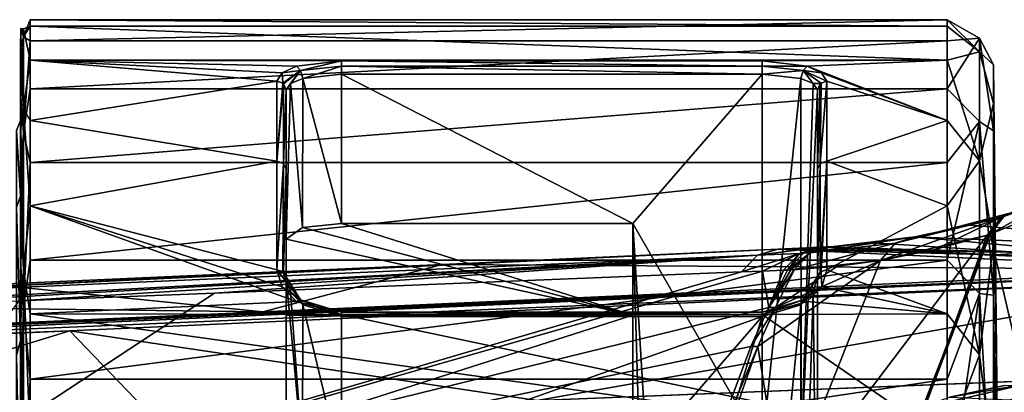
# Model space of a CAD drawing. Header units: metres. Extents: x -150 to 307, y -550 to 84.
# Tile 423 of 656: x 128 to 150, y 15 to 23. Entities that reach past the tile are written whole.
import ezdxf

# ---------------------------------------------------------------- set-up
doc = ezdxf.new("R2010")
doc.units = ezdxf.units.M
doc.layers.add('solid_26006363', color=7, linetype='CONTINUOUS')

msp = doc.modelspace()

# ---------------------------------------------------------------- linework, layer by layer
at = {"layer": 'solid_26006363'}
for points in [[(128.566528, 22.607363, 3.91904), (128.704758, 22.523472, 4.657594), (128.704758, 22.979156, 0.978979)], [(128.566528, 22.607363, 3.91904), (128.704758, 22.979156, 0.978979), (128.704758, 22.837996, -2.725064)], [(128.566528, 22.782921, -2.718506), (128.704758, 22.837996, -2.725064), (128.704758, 22.103659, -6.358322)], [(128.566528, 22.782921, -2.718506), (128.566528, 22.607363, 3.91904), (128.704758, 22.837996, -2.725064)], [(128.704758, 22.979156, 0.978979), (148.557724, 22.979156, 0.978968), (148.557724, 22.837994, -2.725077)], [(128.704758, 22.837996, -2.725064), (128.704758, 22.979156, 0.978979), (148.557724, 22.837994, -2.725077)], [(128.704758, 22.523472, 4.657594), (148.557724, 22.523474, 4.657584), (148.557724, 22.979156, 0.978968)], [(128.704758, 22.979156, 0.978979), (128.704758, 22.523472, 4.657594), (148.557724, 22.979156, 0.978968)], [(128.704758, 22.837996, -2.725064), (148.557724, 22.837994, -2.725077), (148.557724, 22.103653, -6.358343)], [(128.704758, 22.103659, -6.358322), (128.704758, 22.837996, -2.725064), (148.557724, 22.103653, -6.358343)], [(149.257004, 22.283543, -4.405468), (148.557724, 22.837994, -2.725077), (148.557724, 22.979156, 0.978968)], [(149.257004, 22.576294, 2.505072), (148.557724, 22.979156, 0.978968), (148.557724, 22.523474, 4.657584)], [(149.257004, 22.576294, 2.505072), (149.257004, 22.283543, -4.405468), (148.557724, 22.979156, 0.978968)], [(149.257004, 22.283543, -4.405468), (148.557724, 22.103653, -6.358343), (148.557724, 22.837994, -2.725077)], [(128.504959, 22.788239, 0.97085), (128.504959, 22.648251, -2.70242), (128.5, 22.354782, 3.22442)], [(128.504959, 22.33634, 4.618901), (128.504959, 22.788239, 0.97085), (128.5, 22.354782, 3.22442)], [(128.504959, 22.648251, -2.70242), (128.5, 22.266926, -3.784108), (128.5, 22.354782, 3.22442)], [(128.504959, 22.648251, -2.70242), (128.504959, 21.920015, -6.305491), (128.5, 22.266926, -3.784108)], [(128.566528, 22.782921, -2.718506), (128.504959, 22.648251, -2.70242), (128.504959, 22.788239, 0.97085)], [(128.566528, 22.607363, 3.91904), (128.504959, 22.788239, 0.97085), (128.504959, 22.33634, 4.618901)], [(128.566528, 22.782921, -2.718506), (128.504959, 22.788239, 0.97085), (128.566528, 22.607363, 3.91904)], [(128.566528, 21.050516, -9.12839), (128.504959, 22.648251, -2.70242), (128.566528, 22.782921, -2.718506)], [(128.566528, 21.050516, -9.12839), (128.504959, 21.920015, -6.305491), (128.504959, 22.648251, -2.70242)], [(128.566528, 22.607363, 3.91904), (128.504959, 22.33634, 4.618901), (128.504959, 21.304293, 8.146987)], [(128.566528, 22.607363, 3.91904), (128.504959, 21.304293, 8.146987), (128.566528, 20.538548, 10.228386)], [(128.566528, 21.050516, -9.12839), (128.566528, 22.782921, -2.718506), (128.704758, 22.103659, -6.358322)], [(128.566528, 22.607363, 3.91904), (128.566528, 20.538548, 10.228386), (128.704758, 22.523472, 4.657594)], [(128.566528, 20.538548, 10.228386), (128.704758, 21.48278, 8.215238), (128.704758, 22.523472, 4.657594)], [(128.704758, 21.48278, 8.215238), (148.557724, 21.482782, 8.215234), (148.557724, 22.523474, 4.657584)], [(128.704758, 22.523472, 4.657594), (128.704758, 21.48278, 8.215238), (148.557724, 22.523474, 4.657584)], [(149.257004, 22.576294, 2.505072), (148.557724, 22.523474, 4.657584), (148.557724, 21.482782, 8.215234)], [(149.257004, 20.775726, 9.183335), (149.257004, 22.576294, 2.505072), (148.557724, 21.482782, 8.215234)], [(149.257004, 22.576294, 2.505072), (149.55748, 20.568838, 7.867001), (149.55748, 22.001917, 0.940057)], [(149.257004, 20.775726, 9.183335), (149.55748, 20.568838, 7.867001), (149.257004, 22.576294, 2.505072)], [(149.257004, 22.576294, 2.505072), (149.55748, 22.001917, 0.940057), (149.257004, 22.283543, -4.405468)], [(128.5, 22.354782, 3.22442), (128.5, 20.7929, 2.941945), (128.5, 19.16011, 8.595897)], [(128.5, 20.288994, 9.923932), (128.5, 22.354782, 3.22442), (128.5, 19.16011, 8.595897)], [(128.5, 22.354782, 3.22442), (128.5, 22.266926, -3.784108), (128.5, 20.7929, 2.941945)], [(128.504959, 22.33634, 4.618901), (128.5, 22.354782, 3.22442), (128.5, 20.288994, 9.923932)], [(128.504959, 21.304293, 8.146987), (128.504959, 22.33634, 4.618901), (128.5, 20.288994, 9.923932)], [(128.5, 22.266926, -3.784108), (128.5, 20.792707, -2.943307), (128.5, 20.7929, 2.941945)], [(128.5, 22.266926, -3.784108), (128.5, 19.159746, -8.596708), (128.5, 20.792707, -2.943307)], [(128.5, 22.266926, -3.784108), (128.5, 20.034126, -10.428995), (128.5, 19.159746, -8.596708)], [(128.504959, 20.622446, -9.744794), (128.5, 20.034126, -10.428995), (128.5, 22.266926, -3.784108)], [(128.504959, 21.920015, -6.305491), (128.504959, 20.622446, -9.744794), (128.5, 22.266926, -3.784108)], [(149.257004, 22.283543, -4.405468), (149.257004, 19.924618, -10.907522), (148.557724, 22.103653, -6.358343)], [(149.257004, 22.283543, -4.405468), (149.55748, 22.001917, 0.940057), (149.557495, 21.164162, -6.086)], [(149.257004, 22.283543, -4.405468), (149.557495, 21.164162, -6.086), (149.257004, 19.924618, -10.907522)], [(128.566528, 21.050516, -9.12839), (128.704758, 22.103659, -6.358322), (128.704758, 20.795219, -9.826437)], [(128.704758, 22.103659, -6.358322), (134.159882, 21.827026, -7.251268), (134.050003, 21.644583, -7.778946)], [(128.704758, 20.795219, -9.826437), (128.704758, 22.103659, -6.358322), (134.050003, 21.644583, -7.778946)], [(128.704758, 22.103659, -6.358322), (134.470566, 21.971066, -6.802372), (134.159882, 21.827026, -7.251268)], [(128.704758, 22.103659, -6.358322), (135.449997, 22.090067, -6.405385), (134.470566, 21.971066, -6.802372)], [(128.704758, 22.103659, -6.358322), (144.550003, 22.090067, -6.405385), (135.449997, 22.090067, -6.405385)], [(128.704758, 22.103659, -6.358322), (148.557724, 22.103653, -6.358343), (144.550003, 22.090067, -6.405385)], [(134.559677, 21.875292, -6.896295), (134.159882, 21.827026, -7.251268), (134.470566, 21.971066, -6.802372)], [(134.559677, 21.875292, -6.896295), (134.470566, 21.971066, -6.802372), (135.449997, 22.090067, -6.405385)], [(134.559677, 21.875292, -6.896295), (135.449997, 22.090067, -6.405385), (135.449997, 21.972614, -6.535238)], [(134.559677, 21.875292, -6.896295), (135.449997, 21.972614, -6.535238), (134.61055, 21.708635, -6.866788)], [(135.449997, 21.972614, -6.535238), (135.450104, 21.797979, -6.522891), (134.61055, 21.708635, -6.866788)], [(144.550003, 21.972614, -6.535238), (135.449997, 22.090067, -6.405385), (144.550003, 22.090067, -6.405385)], [(135.449997, 21.972614, -6.535238), (135.449997, 22.090067, -6.405385), (144.550003, 21.972614, -6.535238)], [(135.449997, 21.972614, -6.535238), (144.549896, 21.797979, -6.522891), (135.450104, 21.797979, -6.522891)], [(135.449997, 21.972614, -6.535238), (144.550003, 21.972614, -6.535238), (144.549896, 21.797979, -6.522891)], [(145.440323, 21.875292, -6.896296), (144.549896, 21.797979, -6.522891), (144.550003, 21.972614, -6.535238)], [(148.557724, 22.103653, -6.358343), (145.52951, 21.971045, -6.802442), (144.550003, 22.090067, -6.405385)], [(144.550003, 21.972614, -6.535238), (144.550003, 22.090067, -6.405385), (145.52951, 21.971045, -6.802442)], [(145.440323, 21.875292, -6.896296), (144.550003, 21.972614, -6.535238), (145.52951, 21.971045, -6.802442)], [(145.440323, 21.875292, -6.896296), (145.52951, 21.971045, -6.802442), (145.840134, 21.827011, -7.251316)], [(148.557724, 22.103653, -6.358343), (148.557724, 20.795208, -9.82646), (145.52951, 21.971045, -6.802442)], [(148.557724, 20.795208, -9.82646), (145.840134, 21.827011, -7.251316), (145.52951, 21.971045, -6.802442)], [(149.257004, 19.924618, -10.907522), (148.557724, 20.795208, -9.82646), (148.557724, 22.103653, -6.358343)], [(149.55748, 22.001917, 0.940057), (149.790115, 0, 4.44653), (149.557495, 0, -22.021812)], [(149.55748, 22.001917, 0.940057), (149.55748, 20.568838, 7.867001), (149.790115, 0, 4.44653)], [(149.557495, 21.164162, -6.086), (149.55748, 22.001917, 0.940057), (149.557495, 0, -22.021812)], [(128.566528, 21.050516, -9.12839), (128.504959, 20.622446, -9.744794), (128.504959, 21.920015, -6.305491)], [(134.173386, 21.6045, -7.764541), (134.050003, 21.644583, -7.778946), (134.159882, 21.827026, -7.251268)], [(134.559677, 21.875292, -6.896295), (134.173386, 21.6045, -7.764541), (134.159882, 21.827026, -7.251268)], [(134.191422, 21.589457, -7.759134), (134.173386, 21.6045, -7.764541), (134.559677, 21.875292, -6.896295)], [(134.191422, 21.589457, -7.759134), (134.559677, 21.875292, -6.896295), (134.25, 21.456373, -7.711292)], [(134.559677, 21.875292, -6.896295), (134.344391, 21.598555, -7.254715), (134.25, 21.456373, -7.711292)], [(134.559677, 21.875292, -6.896295), (134.61055, 21.708635, -6.866788), (134.344391, 21.598555, -7.254715)], [(134.61055, 21.708635, -6.866788), (135.450104, 21.797979, -6.522891), (135.449997, 18.566011, -4.656914)], [(135.449997, 18.566011, -4.656914), (135.450104, 21.797979, -6.522891), (141.75, 18.566011, -4.656914)], [(135.450104, 21.797979, -6.522891), (144.549896, 21.797979, -6.522891), (141.75, 18.566011, -4.656914)], [(144.549896, 21.797979, -6.522891), (144.550003, 13.710125, -1.853367), (141.75, 18.566011, -4.656914)], [(145.440323, 21.875292, -6.896296), (145.389511, 21.70862, -6.866847), (144.549896, 21.797979, -6.522891)], [(145.389511, 21.70862, -6.866847), (144.550003, 13.710125, -1.853367), (144.549896, 21.797979, -6.522891)], [(145.440323, 21.875292, -6.896296), (145.655624, 21.598541, -7.254757), (145.389511, 21.70862, -6.866847)], [(145.440323, 21.875292, -6.896296), (145.840134, 21.827011, -7.251316), (145.949997, 21.644583, -7.778946)], [(145.440323, 21.875292, -6.896296), (145.949997, 21.644583, -7.778946), (145.826614, 21.6045, -7.76454)], [(145.440323, 21.875292, -6.896296), (145.826614, 21.6045, -7.76454), (145.655624, 21.598541, -7.254757)], [(148.557724, 20.795208, -9.82646), (145.949997, 21.644583, -7.778946), (145.840134, 21.827011, -7.251316)], [(128.704758, 20.795219, -9.826437), (134.050003, 21.644583, -7.778946), (134.050003, 19.918215, -11.500639)], [(134.173386, 21.6045, -7.764541), (134.050003, 19.918215, -11.500639), (134.050003, 21.644583, -7.778946)], [(134.191422, 21.589457, -7.759134), (134.050003, 19.918215, -11.500639), (134.173386, 21.6045, -7.764541)], [(134.191422, 19.867853, -11.470711), (134.050003, 19.918215, -11.500639), (134.191422, 21.589457, -7.759134)], [(134.191422, 19.867853, -11.470711), (134.191422, 21.589457, -7.759134), (134.25, 21.456373, -7.711292)], [(134.344391, 21.598555, -7.254715), (134.25, 18.226414, -5.846488), (134.25, 21.456373, -7.711292)], [(134.344391, 21.598555, -7.254715), (134.605713, 18.475105, -5.005405), (134.25, 18.226414, -5.846488)], [(134.344391, 21.598555, -7.254715), (134.61055, 21.708635, -6.866788), (134.605713, 18.475105, -5.005405)], [(134.61055, 21.708635, -6.866788), (135.449997, 18.566011, -4.656914), (134.605713, 18.475105, -5.005405)], [(145.389511, 21.70862, -6.866847), (145.398529, 13.534389, -2.15775), (144.550003, 13.710125, -1.853367)], [(145.389511, 21.70862, -6.866847), (145.655624, 21.598541, -7.254757), (145.398529, 13.534389, -2.15775)], [(145.655624, 21.598541, -7.254757), (145.75, 21.456373, -7.711293), (145.398529, 13.534389, -2.15775)], [(145.808578, 21.589451, -7.759132), (145.655624, 21.598541, -7.254757), (145.826614, 21.6045, -7.76454)], [(145.808578, 21.589451, -7.759132), (145.75, 21.456373, -7.711293), (145.655624, 21.598541, -7.254757)], [(145.808578, 21.589451, -7.759132), (145.75, 19.744818, -11.400572), (145.75, 21.456373, -7.711293)], [(145.808578, 21.589451, -7.759132), (145.808578, 19.867853, -11.470711), (145.75, 19.744818, -11.400572)], [(145.808578, 19.867853, -11.470711), (145.949997, 21.644583, -7.778946), (145.949997, 19.918217, -11.500638)], [(145.826614, 21.6045, -7.76454), (145.949997, 21.644583, -7.778946), (145.808578, 19.867853, -11.470711)], [(145.808578, 21.589451, -7.759132), (145.826614, 21.6045, -7.76454), (145.808578, 19.867853, -11.470711)], [(148.557724, 20.795208, -9.82646), (145.949997, 19.918217, -11.500638), (145.949997, 21.644583, -7.778946)], [(128.566528, 20.538548, 10.228386), (128.704758, 19.884111, 11.559505), (128.704758, 21.48278, 8.215238)], [(128.704758, 19.884111, 11.559505), (148.557724, 19.884108, 11.55951), (148.557724, 21.482782, 8.215234)], [(128.704758, 21.48278, 8.215238), (128.704758, 19.884111, 11.559505), (148.557724, 21.482782, 8.215234)], [(134.191422, 19.867853, -11.470711), (134.25, 21.456373, -7.711292), (134.25, 19.744818, -11.400573)], [(134.25, 19.744818, -11.400573), (134.25, 21.456373, -7.711292), (134.25, 18.226414, -5.846488)], [(145.398529, 13.534389, -2.15775), (145.75, 21.456373, -7.711293), (145.75, 13.110126, -2.892597)], [(145.75, 21.456373, -7.711293), (145.75, 9.060125, -9.907403), (145.75, 13.110126, -2.892597)], [(145.75, 21.456373, -7.711293), (145.75, 17.406359, -14.726122), (145.75, 9.060125, -9.907403)], [(145.75, 21.456373, -7.711293), (145.75, 19.744818, -11.400572), (145.75, 17.406359, -14.726122)], [(149.257004, 20.775726, 9.183335), (148.557724, 21.482782, 8.215234), (148.557724, 19.884108, 11.55951)], [(128.504959, 19.718904, 11.463469), (128.504959, 21.304293, 8.146987), (128.5, 20.288994, 9.923932)], [(128.566528, 20.538548, 10.228386), (128.504959, 21.304293, 8.146987), (128.504959, 19.718904, 11.463469)], [(149.257004, 19.924618, -10.907522), (149.557495, 21.164162, -6.086), (149.557495, 18.14131, -12.484197)], [(149.557495, 18.14131, -12.484197), (149.557495, 21.164162, -6.086), (149.557495, 0, -22.021812)], [(149.781616, 18.71559, 859.895996), (154.677902, 21.196638, 865.759644), (150.201065, 18.866667, 859.545349)], [(149.781616, 18.71559, 859.895996), (154.278503, 21.026117, 866.163452), (154.677902, 21.196638, 865.759644)], [(128.566528, 17.555231, -14.773815), (128.504959, 20.622446, -9.744794), (128.566528, 21.050516, -9.12839)], [(128.566528, 21.050516, -9.12839), (128.704758, 20.795219, -9.826437), (128.704758, 18.946642, -13.039354)], [(128.566528, 17.555231, -14.773815), (128.566528, 21.050516, -9.12839), (128.704758, 18.946642, -13.039354)], [(154.242264, 20.989779, 866.211853), (154.278503, 21.026117, 866.163452), (149.486328, 18.333426, 860.191589)], [(149.781616, 18.71559, 859.895996), (149.486328, 18.333426, 860.191589), (154.278503, 21.026117, 866.163452)], [(154.242264, 20.989779, 866.211853), (149.486328, 18.333426, 860.191589), (151.865417, 19.299395, 863.586487)], [(128.41214, 20.576279, 2.958422), (128.5, 19.16011, 8.595897), (128.5, 20.7929, 2.941945)], [(128.41214, 20.576279, 2.958422), (128.5, 20.7929, 2.941945), (128.5, 20.792707, -2.943307)], [(128.41214, 20.576279, -2.958422), (128.5, 20.792707, -2.943307), (128.5, 19.159746, -8.596708)], [(128.41214, 20.576279, 2.958422), (128.5, 20.792707, -2.943307), (128.41214, 20.576279, -2.958422)], [(128.704758, 18.946642, -13.039354), (128.704758, 20.795219, -9.826437), (134.050003, 19.918215, -11.500639)], [(148.557724, 20.795208, -9.82646), (148.557724, 18.946642, -13.039355), (145.949997, 19.918217, -11.500638)], [(149.257004, 19.924618, -10.907522), (148.557724, 18.946642, -13.039355), (148.557724, 20.795208, -9.82646)], [(149.257004, 20.775726, 9.183335), (148.557724, 19.884108, 11.55951), (148.557724, 17.76898, 14.603539)], [(149.257004, 17.04879, 15.010102), (149.257004, 20.775726, 9.183335), (148.557724, 17.76898, 14.603539)], [(149.257004, 20.775726, 9.183335), (149.557495, 17.012472, 13.98343), (149.55748, 20.568838, 7.867001)], [(149.257004, 17.04879, 15.010102), (149.557495, 17.012472, 13.98343), (149.257004, 20.775726, 9.183335)], [(128.41214, 18.909309, 8.635592), (128.5, 19.16011, 8.595897), (128.41214, 20.576279, 2.958422)], [(128.41214, 20.576279, -2.958422), (128.5, 19.159746, -8.596708), (128.41214, 18.909309, -8.635592)], [(128.504959, 20.622446, -9.744794), (128.504959, 18.789228, -12.931019), (128.5, 20.034126, -10.428995)], [(128.566528, 17.555231, -14.773815), (128.504959, 18.789228, -12.931019), (128.504959, 20.622446, -9.744794)], [(128.566528, 20.538548, 10.228386), (128.504959, 17.621351, 14.482205), (128.566528, 16.749723, 15.681151)], [(128.566528, 20.538548, 10.228386), (128.504959, 19.718904, 11.463469), (128.504959, 17.621351, 14.482205)], [(128.566528, 20.538548, 10.228386), (128.566528, 16.749723, 15.681151), (128.704758, 19.884111, 11.559505)], [(149.55748, 20.568838, 7.867001), (149.557495, 17.012472, 13.98343), (149.790115, 0, 4.44653)], [(128.5, 20.288994, 9.923932), (128.5, 19.16011, 8.595897), (128.5, 16.0221, 13.575427)], [(128.5, 16.267986, 15.667793), (128.5, 20.288994, 9.923932), (128.5, 16.0221, 13.575427)], [(128.504959, 19.718904, 11.463469), (128.5, 20.288994, 9.923932), (128.5, 16.267986, 15.667793)], [(128.5, 20.034126, -10.428995), (128.5, 16.021168, -13.57653), (128.5, 19.159746, -8.596708)], [(128.5, 20.034126, -10.428995), (128.5, 15.870597, -16.070179), (128.5, 16.021168, -13.57653)], [(128.504959, 16.467995, -15.781365), (128.5, 15.870597, -16.070179), (128.5, 20.034126, -10.428995)], [(128.504959, 18.789228, -12.931019), (128.504959, 16.467995, -15.781365), (128.5, 20.034126, -10.428995)], [(128.566528, 16.749723, 15.681151), (128.704758, 17.768986, 14.603532), (128.704758, 19.884111, 11.559505)], [(128.704758, 18.946642, -13.039354), (134.050003, 19.918215, -11.500639), (134.050003, 17.559057, -14.855286)], [(128.704758, 19.884111, 11.559505), (128.704758, 17.768986, 14.603532), (148.557724, 19.884108, 11.55951)], [(128.704758, 17.768986, 14.603532), (148.557724, 17.76898, 14.603539), (148.557724, 19.884108, 11.55951)], [(134.191422, 19.867853, -11.470711), (134.050003, 17.559057, -14.855286), (134.050003, 19.918215, -11.500639)], [(134.191422, 19.867853, -11.470711), (134.173386, 17.526539, -14.827775), (134.050003, 17.559057, -14.855286)], [(134.191422, 19.867853, -11.470711), (134.191422, 17.514332, -14.817447), (134.173386, 17.526539, -14.827775)], [(134.191422, 19.867853, -11.470711), (134.25, 19.744818, -11.400573), (134.191422, 17.514332, -14.817447)], [(145.808578, 19.867853, -11.470711), (145.75, 17.406359, -14.726122), (145.75, 19.744818, -11.400572)], [(145.808578, 19.867853, -11.470711), (145.808578, 17.514336, -14.817451), (145.75, 17.406359, -14.726122)], [(145.808578, 17.514336, -14.817451), (145.949997, 19.918217, -11.500638), (145.826614, 17.526541, -14.827776)], [(145.808578, 19.867853, -11.470711), (145.949997, 19.918217, -11.500638), (145.808578, 17.514336, -14.817451)], [(145.826614, 17.526541, -14.827776), (145.949997, 19.918217, -11.500638), (145.949997, 17.559057, -14.855286)], [(148.557724, 18.946642, -13.039355), (145.949997, 17.559057, -14.855286), (145.949997, 19.918217, -11.500638)], [(149.257004, 19.924618, -10.907522), (149.257004, 15.718242, -16.398211), (148.557724, 18.946642, -13.039355)], [(149.257004, 19.924618, -10.907522), (149.557495, 18.14131, -12.484197), (149.257004, 15.718242, -16.398211)], [(128.504959, 17.621351, 14.482205), (128.504959, 19.718904, 11.463469), (128.5, 16.267986, 15.667793)], [(134.191422, 17.514332, -14.817447), (134.25, 19.744818, -11.400573), (134.25, 17.406361, -14.726122)], [(134.25, 16.576721, -9.570575), (134.25, 19.744818, -11.400573), (134.25, 18.226414, -5.846488)], [(134.25, 14.176414, -12.861294), (134.25, 17.406361, -14.726122), (134.25, 19.744818, -11.400573)], [(134.25, 16.576721, -9.570575), (134.25, 14.176414, -12.861294), (134.25, 19.744818, -11.400573)], [(151.865417, 19.299395, 863.586487), (149.486328, 18.333426, 860.191589), (150.293152, 14.845796, 865.191101)], [(128.41214, 18.909309, 8.635592), (128.5, 16.0221, 13.575427), (128.5, 19.16011, 8.595897)], [(128.41214, 18.909309, -8.635592), (128.5, 19.159746, -8.596708), (128.5, 16.021168, -13.57653)], [(128.41214, 15.710423, 13.613159), (128.5, 16.0221, 13.575427), (128.41214, 18.909309, 8.635592)], [(128.41214, 18.909309, -8.635592), (128.5, 16.021168, -13.57653), (128.41214, 15.710423, -13.613159)], [(128.566528, 17.555231, -14.773815), (128.504959, 16.467995, -15.781365), (128.504959, 18.789228, -12.931019)], [(128.566528, 17.555231, -14.773815), (128.704758, 18.946642, -13.039354), (128.704758, 16.605961, -15.913582)], [(128.704758, 18.946642, -13.039354), (134.050003, 17.559057, -14.855286), (134.15889, 17.194929, -15.275288)], [(128.704758, 18.946642, -13.039354), (134.15889, 17.194929, -15.275288), (134.469177, 16.877533, -15.625265)], [(128.704758, 16.605961, -15.913582), (128.704758, 18.946642, -13.039354), (134.469177, 16.877533, -15.625265)], [(148.557724, 18.946642, -13.039355), (148.557724, 16.605967, -15.913575), (145.949997, 17.559057, -14.855286)], [(147.435257, 18.136635, 856.421082), (149.724945, 18.697136, 859.811646), (150.156906, 18.851866, 859.480103)], [(147.435257, 18.136635, 856.421082), (150.156906, 18.851866, 859.480103), (149.038818, 18.525988, 857.829529)], [(149.257004, 15.718242, -16.398211), (148.557724, 16.605967, -15.913575), (148.557724, 18.946642, -13.039355)], [(149.038818, 18.525988, 857.829529), (150.156906, 18.851866, 859.480103), (156.981583, 17.892887, 847.436646)], [(149.724945, 18.697136, 859.811646), (149.781616, 18.71559, 859.895996), (150.201065, 18.866667, 859.545349)], [(149.724945, 18.697136, 859.811646), (150.201065, 18.866667, 859.545349), (150.156906, 18.851866, 859.480103)], [(141.75, 16.576572, -9.570835), (134.605713, 18.475105, -5.005405), (135.449997, 18.566011, -4.656914)], [(141.75, 16.576572, -9.570835), (135.449997, 18.566011, -4.656914), (141.75, 18.566011, -4.656914)], [(141.895767, 13.692664, -1.843286), (141.75, 13.64051, -1.813174), (141.75, 18.566011, -4.656914)], [(141.75, 8.09051, -10.386826), (141.75, 18.566011, -4.656914), (141.75, 13.64051, -1.813174)], [(142.050003, 13.710125, -1.853367), (141.895767, 13.692664, -1.843286), (141.75, 18.566011, -4.656914)], [(144.550003, 13.710125, -1.853367), (142.050003, 13.710125, -1.853367), (141.75, 18.566011, -4.656914)], [(141.75, 16.576572, -9.570835), (141.75, 18.566011, -4.656914), (141.75, 8.09051, -10.386826)], [(147.113129, 17.766928, 856.690674), (148.287796, 18.001982, 858.424255), (149.724945, 18.697136, 859.811646)], [(147.435257, 18.136635, 856.421082), (147.113129, 17.766928, 856.690674), (149.724945, 18.697136, 859.811646)], [(148.287796, 18.001982, 858.424255), (149.426331, 18.314528, 860.103088), (149.724945, 18.697136, 859.811646)], [(149.426331, 18.314528, 860.103088), (149.456329, 18.323952, 860.147339), (149.781616, 18.71559, 859.895996)], [(149.724945, 18.697136, 859.811646), (149.426331, 18.314528, 860.103088), (149.781616, 18.71559, 859.895996)], [(149.456329, 18.323952, 860.147339), (149.486328, 18.333426, 860.191589), (149.781616, 18.71559, 859.895996)], [(141.75, 16.576572, -9.570835), (134.25, 18.226414, -5.846488), (134.605713, 18.475105, -5.005405)], [(147.381577, 12.75611, 862.233154), (147.88623, 14.219743, 861.860596), (149.486328, 18.333426, 860.191589)], [(147.381577, 12.75611, 862.233154), (149.486328, 18.333426, 860.191589), (149.456329, 18.323952, 860.147339)], [(147.435257, 18.136635, 856.421082), (149.038818, 18.525988, 857.829529), (147.856445, 18.274799, 856.078064)], [(149.038818, 18.525988, 857.829529), (156.981583, 17.892887, 847.436646), (147.856445, 18.274799, 856.078064)], [(149.486328, 18.333426, 860.191589), (147.88623, 14.219743, 861.860596), (150.293152, 14.845796, 865.191101)], [(141.75, 16.576572, -9.570835), (134.25, 16.576721, -9.570575), (134.25, 18.226414, -5.846488)], [(145.004044, 12.477135, 858.815002), (147.381577, 12.75611, 862.233154), (149.426331, 18.314528, 860.103088)], [(145.004044, 12.477135, 858.815002), (149.426331, 18.314528, 860.103088), (147.113129, 17.766928, 856.690674)], [(145.592941, 17.929665, 853.689697), (145.249252, 17.565203, 853.939209), (147.435257, 18.136635, 856.421082)], [(145.249252, 17.565203, 853.939209), (147.113129, 17.766928, 856.690674), (147.435257, 18.136635, 856.421082)], [(145.592941, 17.929665, 853.689697), (147.435257, 18.136635, 856.421082), (147.856445, 18.274799, 856.078064)], [(145.592941, 17.929665, 853.689697), (147.856445, 18.274799, 856.078064), (146.039658, 18.062061, 853.379517)], [(146.039658, 18.062061, 853.379517), (147.856445, 18.274799, 856.078064), (146.965759, 18.144966, 854.755066)], [(146.039658, 18.062061, 853.379517), (146.965759, 18.144966, 854.755066), (155.013718, 17.617569, 844.507874)], [(146.965759, 18.144966, 854.755066), (147.856445, 18.274799, 856.078064), (155.013718, 17.617569, 844.507874)], [(147.113129, 17.766928, 856.690674), (149.426331, 18.314528, 860.103088), (148.287796, 18.001982, 858.424255)], [(147.381577, 12.75611, 862.233154), (149.456329, 18.323952, 860.147339), (149.426331, 18.314528, 860.103088)], [(156.981583, 17.892887, 847.436646), (155.013718, 17.617569, 844.507874), (147.856445, 18.274799, 856.078064)], [(149.257004, 15.718242, -16.398211), (149.557495, 18.14131, -12.484197), (149.55748, 13.246826, -17.592346)], [(149.55748, 13.246826, -17.592346), (149.557495, 18.14131, -12.484197), (149.557495, 0, -22.021812)], [(118.310905, 16.741619, 813.190063), (144.450531, 17.878172, 851.994324), (144.898438, 18.00703, 851.686462)], [(118.310905, 16.741619, 813.190063), (144.898438, 18.00703, 851.686462), (137.625, 17.675413, 840.907166)], [(137.625, 17.675413, 840.907166), (144.898438, 18.00703, 851.686462), (154.253922, 17.566277, 843.374084)], [(144.450531, 17.878172, 851.994324), (144.103088, 17.517422, 852.241333), (145.360077, 17.918007, 853.344543)], [(145.360077, 17.918007, 853.344543), (144.103088, 17.517422, 852.241333), (144.558548, 17.535929, 852.916382)], [(144.450531, 17.878172, 851.994324), (145.360077, 17.918007, 853.344543), (145.808136, 18.049503, 853.036499)], [(144.450531, 17.878172, 851.994324), (145.808136, 18.049503, 853.036499), (144.898438, 18.00703, 851.686462)], [(145.360077, 17.918007, 853.344543), (144.558548, 17.535929, 852.916382), (145.013672, 17.554415, 853.590942)], [(145.808136, 18.049503, 853.036499), (150.413757, 17.933903, 848.769226), (144.898438, 18.00703, 851.686462)], [(150.413757, 17.933903, 848.769226), (149.589645, 17.883188, 847.545837), (144.898438, 18.00703, 851.686462)], [(144.898438, 18.00703, 851.686462), (149.589645, 17.883188, 847.545837), (154.275314, 17.570051, 843.4104)], [(144.898438, 18.00703, 851.686462), (154.275314, 17.570051, 843.4104), (154.253922, 17.566277, 843.374084)], [(145.360077, 17.918007, 853.344543), (145.013672, 17.554415, 853.590942), (145.101135, 17.558075, 853.720337)], [(145.592941, 17.929665, 853.689697), (145.101135, 17.558075, 853.720337), (145.175125, 17.56156, 853.82959)], [(145.592941, 17.929665, 853.689697), (145.44632, 17.92206, 853.472046), (145.101135, 17.558075, 853.720337)], [(145.44632, 17.92206, 853.472046), (145.360077, 17.918007, 853.344543), (145.101135, 17.558075, 853.720337)], [(145.592941, 17.929665, 853.689697), (145.175125, 17.56156, 853.82959), (145.249252, 17.565203, 853.939209)], [(145.44632, 17.92206, 853.472046), (145.808136, 18.049503, 853.036499), (145.360077, 17.918007, 853.344543)], [(145.592941, 17.929665, 853.689697), (145.893448, 18.053736, 853.162476), (145.44632, 17.92206, 853.472046)], [(145.44632, 17.92206, 853.472046), (145.893448, 18.053736, 853.162476), (145.808136, 18.049503, 853.036499)], [(145.592941, 17.929665, 853.689697), (146.039658, 18.062061, 853.379517), (145.893448, 18.053736, 853.162476)], [(145.850739, 18.051554, 853.099426), (145.808136, 18.049503, 853.036499), (145.893448, 18.053736, 853.162476)], [(145.850739, 18.051554, 853.099426), (150.413757, 17.933903, 848.769226), (145.808136, 18.049503, 853.036499)], [(145.850739, 18.051554, 853.099426), (145.893448, 18.053736, 853.162476), (155.013718, 17.617569, 844.507874)], [(145.850739, 18.051554, 853.099426), (155.013718, 17.617569, 844.507874), (150.413757, 17.933903, 848.769226)], [(145.966553, 18.057739, 853.271057), (145.893448, 18.053736, 853.162476), (146.039658, 18.062061, 853.379517)], [(145.966553, 18.057739, 853.271057), (155.013718, 17.617569, 844.507874), (145.893448, 18.053736, 853.162476)], [(145.966553, 18.057739, 853.271057), (146.039658, 18.062061, 853.379517), (155.013718, 17.617569, 844.507874)], [(150.413757, 17.933903, 848.769226), (155.013718, 17.617569, 844.507874), (149.589645, 17.883188, 847.545837)], [(144.450531, 17.878172, 851.994324), (118.154312, 16.464878, 813.684265), (122.521599, 16.644737, 820.178528)], [(118.310905, 16.741619, 813.190063), (118.154312, 16.464878, 813.684265), (144.450531, 17.878172, 851.994324)], [(144.450531, 17.878172, 851.994324), (122.521599, 16.644737, 820.178528), (128.461121, 16.886894, 829.011108)], [(144.450531, 17.878172, 851.994324), (128.461121, 16.886894, 829.011108), (132.700302, 17.058409, 835.312744)], [(128.566528, 16.749723, 15.681151), (128.704758, 15.19234, 17.268261), (128.704758, 17.768986, 14.603532)], [(128.704758, 17.768986, 14.603532), (128.704758, 15.19234, 17.268261), (148.557724, 17.76898, 14.603539)], [(128.704758, 15.19234, 17.268261), (148.557724, 15.192335, 17.268265), (148.557724, 17.76898, 14.603539)], [(144.450531, 17.878172, 851.994324), (132.700302, 17.058409, 835.312744), (144.103088, 17.517422, 852.241333)], [(144.456116, 15.9, 854.758362), (147.113129, 17.766928, 856.690674), (144.844604, 16.748787, 854.357422)], [(144.456116, 15.9, 854.758362), (145.004044, 12.477135, 858.815002), (147.113129, 17.766928, 856.690674)], [(146.182037, 17.639826, 855.316833), (144.844604, 16.748787, 854.357422), (147.113129, 17.766928, 856.690674)], [(146.182037, 17.639826, 855.316833), (147.113129, 17.766928, 856.690674), (145.249252, 17.565203, 853.939209)], [(149.257004, 17.04879, 15.010102), (148.557724, 17.76898, 14.603539), (148.557724, 15.192335, 17.268265)], [(154.645782, 17.590364, 843.960999), (149.589645, 17.883188, 847.545837), (155.013718, 17.617569, 844.507874)], [(154.645782, 17.590364, 843.960999), (154.275314, 17.570051, 843.4104), (149.589645, 17.883188, 847.545837)], [(103.042435, 15.204345, 766.786621), (102.785355, 15.26801, 766.958984), (154.492691, 17.510511, 843.214905)], [(154.492691, 17.510511, 843.214905), (102.785355, 15.26801, 766.958984), (119.194153, 16.000593, 791.318604)], [(103.042435, 15.204345, 766.786621), (154.492691, 17.510511, 843.214905), (154.713211, 17.380129, 843.070251)], [(118.310905, 16.741619, 813.190063), (137.625, 17.675413, 840.907166), (127.879974, 17.242514, 826.489929)], [(154.492691, 17.510511, 843.214905), (119.194153, 16.000593, 791.318604), (133.743423, 16.650406, 812.922302)], [(144.698059, 16.745302, 854.138367), (144.558548, 17.535929, 852.916382), (124.788177, 11.857915, 829.565796)], [(144.558548, 17.535929, 852.916382), (144.103088, 17.517422, 852.241333), (124.788177, 11.857915, 829.565796)], [(144.103088, 17.517422, 852.241333), (132.700302, 17.058409, 835.312744), (124.788177, 11.857915, 829.565796)], [(127.879974, 17.242514, 826.489929), (137.625, 17.675413, 840.907166), (133.743423, 16.650406, 812.922302)], [(128.504959, 15.066113, 17.124794), (128.504959, 17.621351, 14.482205), (128.5, 16.267986, 15.667793)], [(128.566528, 16.749723, 15.681151), (128.504959, 17.621351, 14.482205), (128.504959, 15.066113, 17.124794)], [(128.566528, 12.58978, -19.182003), (128.504959, 16.467995, -15.781365), (128.566528, 17.555231, -14.773815)], [(128.566528, 17.555231, -14.773815), (128.704758, 16.605961, -15.913582), (128.704758, 13.83398, -18.374466)], [(128.566528, 12.58978, -19.182003), (128.566528, 17.555231, -14.773815), (128.704758, 13.83398, -18.374466)], [(137.625, 17.675413, 840.907166), (154.253922, 17.566277, 843.374084), (133.743423, 16.650406, 812.922302)], [(133.743423, 16.650406, 812.922302), (154.253922, 17.566277, 843.374084), (154.492691, 17.510511, 843.214905)], [(134.559662, 16.910019, -15.496405), (134.15889, 17.194929, -15.275288), (134.050003, 17.559057, -14.855286)], [(134.173386, 17.526539, -14.827775), (134.559662, 16.910019, -15.496405), (134.050003, 17.559057, -14.855286)], [(134.173386, 17.526539, -14.827775), (134.343521, 17.083509, -15.075994), (134.559662, 16.910019, -15.496405)], [(134.191422, 17.514332, -14.817447), (134.343521, 17.083509, -15.075994), (134.173386, 17.526539, -14.827775)], [(134.191422, 17.514332, -14.817447), (134.25, 17.406361, -14.726122), (134.343521, 17.083509, -15.075994)], [(144.698059, 16.745302, 854.138367), (145.013672, 17.554415, 853.590942), (144.558548, 17.535929, 852.916382)], [(145.175125, 17.56156, 853.82959), (144.698059, 16.745302, 854.138367), (145.249252, 17.565203, 853.939209)], [(144.844604, 16.748787, 854.357422), (145.249252, 17.565203, 853.939209), (144.698059, 16.745302, 854.138367)], [(145.175125, 17.56156, 853.82959), (145.101135, 17.558075, 853.720337), (144.698059, 16.745302, 854.138367)], [(144.698059, 16.745302, 854.138367), (145.101135, 17.558075, 853.720337), (145.013672, 17.554415, 853.590942)], [(146.182037, 17.639826, 855.316833), (145.249252, 17.565203, 853.939209), (144.844604, 16.748787, 854.357422)], [(145.440338, 16.910019, -15.496406), (145.826614, 17.526541, -14.827776), (145.84108, 17.194876, -15.275348)], [(145.808578, 17.514336, -14.817451), (145.826614, 17.526541, -14.827776), (145.440338, 16.910019, -15.496406)], [(145.808578, 17.514336, -14.817451), (145.440338, 16.910019, -15.496406), (145.75, 17.406359, -14.726122)], [(145.826614, 17.526541, -14.827776), (145.949997, 17.559057, -14.855286), (145.84108, 17.194876, -15.275348)], [(148.557724, 16.605967, -15.913575), (145.84108, 17.194876, -15.275348), (145.949997, 17.559057, -14.855286)], [(103.042435, 15.204345, 766.786621), (154.713211, 17.380129, 843.070251), (129.563202, 16.243401, 805.696533)], [(129.563202, 16.243401, 805.696533), (154.713211, 17.380129, 843.070251), (139.684402, 14.730528, 816.571106)], [(134.605713, 13.572361, -13.497209), (134.25, 17.406361, -14.726122), (134.25, 14.176414, -12.861294)], [(134.343521, 17.083509, -15.075994), (134.25, 17.406361, -14.726122), (134.605713, 13.572361, -13.497209)], [(154.713211, 17.380129, 843.070251), (156.185654, 15.390712, 840.8526), (139.684402, 14.730528, 816.571106)], [(145.440338, 16.910019, -15.496406), (145.656448, 17.083462, -15.076044), (145.75, 17.406359, -14.726122)], [(145.656448, 17.083462, -15.076044), (145.75, 9.060125, -9.907403), (145.75, 17.406359, -14.726122)], [(118.707611, 16.8375, 812.909973), (127.879974, 17.242514, 826.489929), (133.743423, 16.650406, 812.922302)], [(132.700302, 17.058409, 835.312744), (128.461121, 16.886894, 829.011108), (124.788177, 11.857915, 829.565796)], [(134.559662, 16.910019, -15.496405), (134.469177, 16.877533, -15.625265), (134.15889, 17.194929, -15.275288)], [(134.609344, 16.801989, -15.365977), (134.343521, 17.083509, -15.075994), (134.605713, 13.572361, -13.497209)], [(134.559662, 16.910019, -15.496405), (134.343521, 17.083509, -15.075994), (134.609344, 16.801989, -15.365977)], [(145.656448, 17.083462, -15.076044), (145.390549, 16.801918, -15.366047), (145.398529, 8.635861, -10.64225)], [(145.440338, 16.910019, -15.496406), (145.390549, 16.801918, -15.366047), (145.656448, 17.083462, -15.076044)], [(145.656448, 17.083462, -15.076044), (145.398529, 8.635861, -10.64225), (145.75, 9.060125, -9.907403)], [(145.440338, 16.910019, -15.496406), (145.84108, 17.194876, -15.275348), (145.530716, 16.877451, -15.625352)], [(148.557724, 16.605967, -15.913575), (145.530716, 16.877451, -15.625352), (145.84108, 17.194876, -15.275348)], [(128.704758, 16.605961, -15.913582), (134.469177, 16.877533, -15.625265), (135.449997, 16.59226, -15.927866)], [(134.559662, 16.910019, -15.496405), (135.449997, 16.645988, -15.761223), (134.469177, 16.877533, -15.625265)], [(135.449997, 16.645988, -15.761223), (135.449997, 16.59226, -15.927866), (134.469177, 16.877533, -15.625265)], [(134.559662, 16.910019, -15.496405), (134.609344, 16.801989, -15.365977), (135.450104, 16.547979, -15.616158)], [(134.559662, 16.910019, -15.496405), (135.450104, 16.547979, -15.616158), (135.449997, 16.645988, -15.761223)], [(145.440338, 16.910019, -15.496406), (145.530716, 16.877451, -15.625352), (144.550003, 16.59226, -15.927866)], [(145.440338, 16.910019, -15.496406), (144.550003, 16.59226, -15.927866), (144.550003, 16.645988, -15.761223)], [(145.440338, 16.910019, -15.496406), (144.550003, 16.645988, -15.761223), (145.390549, 16.801918, -15.366047)], [(148.557724, 16.605967, -15.913575), (144.550003, 16.59226, -15.927866), (145.530716, 16.877451, -15.625352)], [(149.257004, 17.04879, 15.010102), (148.557724, 15.192335, 17.268265), (148.557724, 12.221095, 19.484476)], [(149.257004, 11.741058, 19.445103), (149.257004, 17.04879, 15.010102), (148.557724, 12.221095, 19.484476)], [(149.257004, 17.04879, 15.010102), (149.557495, 11.698929, 18.657398), (149.557495, 17.012472, 13.98343)], [(149.257004, 11.741058, 19.445103), (149.557495, 11.698929, 18.657398), (149.257004, 17.04879, 15.010102)], [(149.557495, 17.012472, 13.98343), (149.557495, 11.698929, 18.657398), (149.790115, 0, 4.44653)], [(118.707611, 16.8375, 812.909973), (133.743423, 16.650406, 812.922302), (119.194153, 16.000593, 791.318604)], [(144.310867, 15.9, 854.539307), (144.698059, 16.745302, 854.138367), (124.788177, 11.857915, 829.565796)], [(128.566528, 16.749723, 15.681151), (128.504959, 15.066113, 17.124794), (128.504959, 12.119555, 19.322596)], [(128.566528, 16.749723, 15.681151), (128.504959, 12.119555, 19.322596), (128.566528, 11.558191, 19.820696)], [(128.566528, 16.749723, 15.681151), (128.566528, 11.558191, 19.820696), (128.704758, 15.19234, 17.268261)], [(134.609344, 16.801989, -15.365977), (134.605713, 13.572361, -13.497209), (135.449997, 13.316011, -13.75018)], [(134.609344, 16.801989, -15.365977), (135.449997, 13.316011, -13.75018), (135.450104, 16.547979, -15.616158)], [(135.449997, 16.645988, -15.761223), (144.550003, 16.59226, -15.927866), (135.449997, 16.59226, -15.927866)], [(144.550003, 16.645988, -15.761223), (144.550003, 16.59226, -15.927866), (135.449997, 16.645988, -15.761223)], [(144.550003, 16.645988, -15.761223), (135.449997, 16.645988, -15.761223), (135.450104, 16.547979, -15.616158)], [(144.550003, 16.645988, -15.761223), (135.450104, 16.547979, -15.616158), (144.549896, 16.547979, -15.616158)], [(144.456116, 15.9, 854.758362), (144.844604, 16.748787, 854.357422), (144.310867, 15.9, 854.539307)], [(144.844604, 16.748787, 854.357422), (144.698059, 16.745302, 854.138367), (144.310867, 15.9, 854.539307)], [(145.390549, 16.801918, -15.366047), (144.549896, 16.547979, -15.616158), (144.550003, 8.460125, -10.946633)], [(144.550003, 16.645988, -15.761223), (144.549896, 16.547979, -15.616158), (145.390549, 16.801918, -15.366047)], [(145.390549, 16.801918, -15.366047), (144.550003, 8.460125, -10.946633), (145.398529, 8.635861, -10.64225)], [(128.504959, 16.467995, -15.781365), (128.504959, 13.719044, -18.221806), (128.5, 15.870597, -16.070179)], [(128.566528, 12.58978, -19.182003), (128.504959, 13.719044, -18.221806), (128.504959, 16.467995, -15.781365)], [(128.704758, 16.605961, -15.913582), (135.449997, 16.59226, -15.927866), (148.557724, 13.83398, -18.374466)], [(128.704758, 13.83398, -18.374466), (128.704758, 16.605961, -15.913582), (148.557724, 13.83398, -18.374466)], [(141.75, 16.576572, -9.570835), (134.25, 14.176414, -12.861294), (134.25, 16.576721, -9.570575)], [(141.75, 16.576572, -9.570835), (141.75, 13.316011, -13.75018), (134.25, 14.176414, -12.861294)], [(148.557724, 13.83398, -18.374466), (135.449997, 16.59226, -15.927866), (144.550003, 16.59226, -15.927866)], [(144.549896, 16.547979, -15.616158), (135.449997, 13.316011, -13.75018), (141.75, 13.316011, -13.75018)], [(144.549896, 16.547979, -15.616158), (135.450104, 16.547979, -15.616158), (135.449997, 13.316011, -13.75018)], [(141.75, 16.576572, -9.570835), (141.75, 8.39051, -10.906441), (141.75, 13.316011, -13.75018)], [(141.75, 16.576572, -9.570835), (141.75, 8.197482, -10.69381), (141.75, 8.39051, -10.906441)], [(141.75, 16.576572, -9.570835), (141.75, 8.09051, -10.386826), (141.75, 8.197482, -10.69381)], [(142.050003, 8.460125, -10.946633), (144.549896, 16.547979, -15.616158), (141.75, 13.316011, -13.75018)], [(142.050003, 8.460125, -10.946633), (144.550003, 8.460125, -10.946633), (144.549896, 16.547979, -15.616158)], [(148.557724, 16.605967, -15.913575), (148.557724, 13.83398, -18.374466), (144.550003, 16.59226, -15.927866)], [(149.257004, 15.718242, -16.398211), (148.557724, 13.83398, -18.374466), (148.557724, 16.605967, -15.913575)], [(103.042435, 15.204345, 766.786621), (129.563202, 16.243401, 805.696533), (116.574272, 15.660353, 786.404663)], [(116.574272, 15.660353, 786.404663), (129.563202, 16.243401, 805.696533), (122.388451, 14.037954, 791.157715)], [(129.563202, 16.243401, 805.696533), (131.332047, 14.39629, 804.304016), (122.388451, 14.037954, 791.157715)], [(128.5, 16.267986, 15.667793), (128.5, 16.0221, 13.575427), (128.5, 11.622863, 17.490234)], [(128.5, 10.680099, 19.901461), (128.5, 16.267986, 15.667793), (128.5, 11.622863, 17.490234)], [(128.504959, 15.066113, 17.124794), (128.5, 16.267986, 15.667793), (128.5, 10.680099, 19.901461)], [(129.563202, 16.243401, 805.696533), (139.684402, 14.730528, 816.571106), (131.332047, 14.39629, 804.304016)], [(128.41214, 15.710423, 13.613159), (128.5, 11.622863, 17.490234), (128.5, 16.0221, 13.575427)], [(128.41214, 15.710423, -13.613159), (128.5, 16.021168, -13.57653), (128.5, 11.621176, -17.491354)], [(128.5, 15.870597, -16.070179), (128.5, 11.621176, -17.491354), (128.5, 16.021168, -13.57653)], [(143.002518, 12.402882, 855.888184), (144.310867, 15.9, 854.539307), (124.788177, 11.857915, 829.565796)], [(128.5, 15.870597, -16.070179), (128.5, 10.17768, -20.162928), (128.5, 11.621176, -17.491354)], [(128.504959, 10.613757, -20.188969), (128.5, 10.17768, -20.162928), (128.5, 15.870597, -16.070179)], [(128.504959, 13.719044, -18.221806), (128.504959, 10.613757, -20.188969), (128.5, 15.870597, -16.070179)], [(142.76178, 11.086375, 856.49707), (145.004044, 12.477135, 858.815002), (144.456116, 15.9, 854.758362)], [(142.76178, 11.086375, 856.49707), (144.456116, 15.9, 854.758362), (143.002518, 12.402882, 855.888184)], [(144.456116, 15.9, 854.758362), (144.310867, 15.9, 854.539307), (143.002518, 12.402882, 855.888184)], [(128.41214, 11.23877, 17.487867), (128.5, 11.622863, 17.490234), (128.41214, 15.710423, 13.613159)], [(128.41214, 15.710423, -13.613159), (128.5, 11.621176, -17.491354), (128.41214, 11.23877, -17.487867)], [(149.257004, 15.718242, -16.398211), (149.257004, 10.054439, -20.368423), (148.557724, 13.83398, -18.374466)], [(149.257004, 15.718242, -16.398211), (149.55748, 13.246826, -17.592346), (149.257004, 10.054439, -20.368423)], [(156.475998, 15.402137, 841.278015), (158.169312, 13.660264, 840.767761), (139.684402, 14.730528, 816.571106)], [(156.185654, 15.390712, 840.8526), (156.475998, 15.402137, 841.278015), (139.684402, 14.730528, 816.571106)], [(128.566528, 11.558191, 19.820696), (128.704758, 12.221096, 19.484476), (128.704758, 15.19234, 17.268261)], [(128.704758, 15.19234, 17.268261), (128.704758, 12.221096, 19.484476), (148.557724, 15.192335, 17.268265)], [(128.704758, 12.221096, 19.484476), (148.557724, 12.221095, 19.484476), (148.557724, 15.192335, 17.268265)], [(148.925201, 11.763232, 861.381348), (149.806808, 14.334392, 860.656372), (152.386459, 15.299225, 864.066895)], [(152.361206, 12.640106, 865.992065), (148.925201, 11.763232, 861.381348), (152.386459, 15.299225, 864.066895)], [(128.504959, 12.119555, 19.322596), (128.504959, 15.066113, 17.124794), (128.5, 10.680099, 19.901461)], [(147.796448, 14.512548, 856.626343), (150.17807, 15.073064, 859.958801), (149.687866, 14.298976, 860.493591)], [(148.605392, 14.806457, 856.015259), (150.17807, 15.073064, 859.958801), (147.796448, 14.512548, 856.626343)], [(149.79921, 15.057453, 857.70752), (150.17807, 15.073064, 859.958801), (148.605392, 14.806457, 856.015259)], [(149.79921, 15.057453, 857.70752), (148.605392, 14.806457, 856.015259), (156.873535, 14.43652, 848.03833)], [(150.17807, 15.073064, 859.958801), (149.72084, 14.308774, 860.538574), (149.687866, 14.298976, 860.493591)], [(150.17807, 15.073064, 859.958801), (149.753647, 14.318705, 860.583374), (149.72084, 14.308774, 860.538574)], [(150.17807, 15.073064, 859.958801), (150.243256, 15.094685, 860.041565), (149.753647, 14.318705, 860.583374)], [(150.000702, 14.767455, 860.411255), (149.753647, 14.318705, 860.583374), (150.243256, 15.094685, 860.041565)]]:
    msp.add_3dface(points, dxfattribs=at)

doc.saveas('drawing.dxf')
